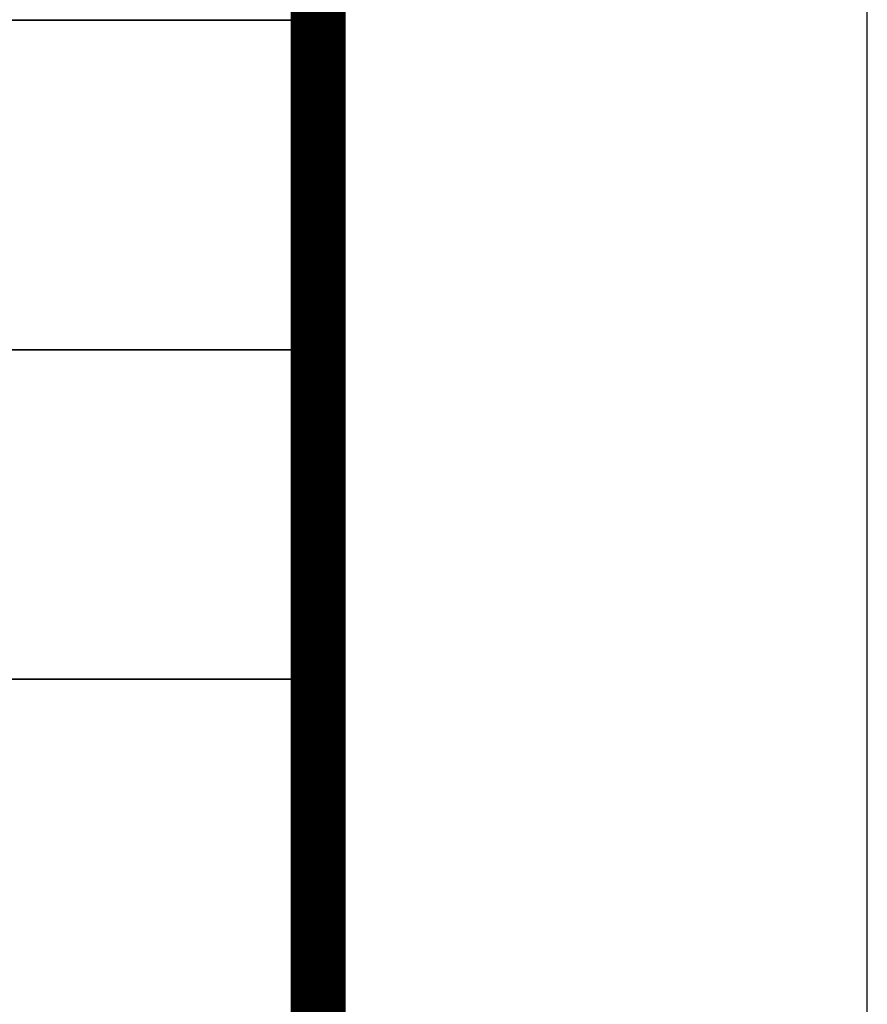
# Model space of a CAD drawing. Extents: x 797781 to 1255204, y 21234 to 1024248.
# Tile 399 of 656: x 1006150 to 1007693, y 360510 to 362303. Entities that reach past the tile are written whole.
import ezdxf

# ---------------------------------------------------------------- set-up
doc = ezdxf.new("R2010")
doc.units = 0
doc.header["$LTSCALE"] = 1000
doc.header["$MEASUREMENT"] = 0
doc.layers.add('230303生产综合楼-平面图_t8$0$PUB_TITLE', color=4, linetype='Continuous')
doc.layers.add('230303生产综合楼-平面图_t8$0$图框', color=4, linetype='Continuous', lineweight=35)

# ---------------------------------------------------------------- blocks, each defined once
blk = doc.blocks.new('230303生产综合楼-平面图_t8$0$图签')
at = {"layer": '230303生产综合楼-平面图_t8$0$图框', "color": 4}
for p, q in [((-4000, 10700), (0, 10700)), ((-4000, 10100), (0, 10100)), ((-4000, 9500), (0, 9500))]:
    blk.add_line(p, q, dxfattribs=at)

msp = doc.modelspace()

# ---------------------------------------------------------------- linework, layer by layer
at = {"layer": '230303生产综合楼-平面图_t8$0$PUB_TITLE'}
msp.add_lwpolyline([(881593.5, 350600.2), (1007693.5, 350600.2), (1007693.5, 410000.2), (881593.5, 410000.2)], close=True, dxfattribs=at)
at = {"layer": '230303生产综合楼-平面图_t8$0$PUB_TITLE', "const_width": 100}
msp.add_lwpolyline([(884093.5, 351600.2), (1006693.5, 351600.2), (1006693.5, 409000.2), (884093.5, 409000.2)], close=True, dxfattribs=at)

# ---------------------------------------------------------------- block references
msp.add_blockref('230303生产综合楼-平面图_t8$0$图签', (1006711.7, 351602.3))

doc.saveas('drawing.dxf')
